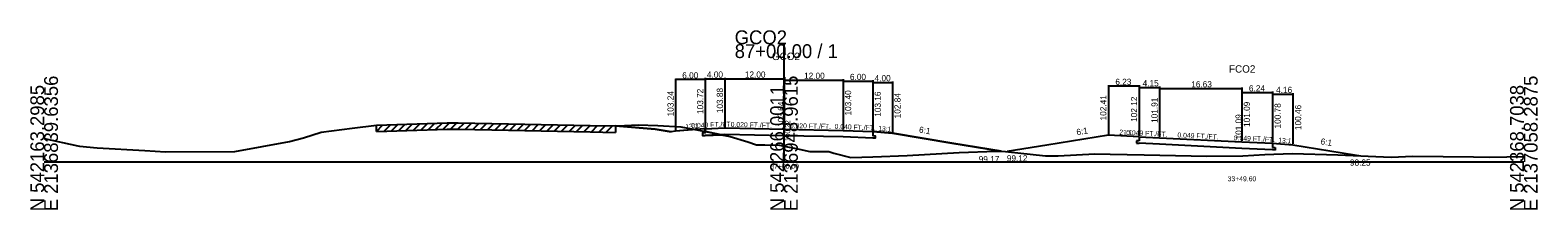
# Model space of a CAD drawing. Extents: x -14327 to 8886, y -10 to 39048.
# Drawn here: x 2997.2 to 3302.8, y 33990.3 to 34026.7 of the extents above; entities that cross this region are included whole.
import ezdxf

# ---------------------------------------------------------------- set-up
doc = ezdxf.new("R2010")
doc.units = 0
for name, color, linetype in [('Level 20', 7, 'Continuous'), ('Level 5', 7, 'Continuous'), ('Level 53', 7, 'Continuous'), ('Level 54', 7, 'Continuous'), ('Level 55', 7, 'Continuous'), ('Level 7', 7, 'Continuous'), ('RD_GPK_XS_Cell', 7, 'Continuous'), ('RD_XS_EwShp', 7, 'Continuous'), ('RD_XS_ExGround', 7, 'Continuous'), ('RD_XS_ExPaveRet', 7, 'Continuous'), ('RD_XS_Pave', 7, 'Continuous'), ('RD_XS_TX_Baseline', 7, 'Continuous'), ('RD_XS_TX_Elev_EX', 7, 'Continuous'), ('RD_XS_TX_Elev_PR', 7, 'Continuous'), ('RD_XS_TX_Station', 7, 'Continuous')]:
    doc.layers.add(name, color=color, linetype=linetype)

msp = doc.modelspace()

# ---------------------------------------------------------------- linework, layer by layer
at = {"layer": 'Level 20'}
for p, q in [((3215.78, 34015.56), (3215.78, 34005.61)), ((3222.01, 34015.36), (3215.78, 34015.36)), ((3222.01, 34015.56), (3222.01, 34005.32)), ((3222.01, 34015.27), (3222.01, 34005.32)), ((3222.01, 34015.07), (3226.16, 34015.07)), ((3226.16, 34015.27), (3226.16, 34005.11)), ((3226.16, 34015.06), (3226.16, 34005.11)), ((3226.16, 34014.86), (3242.79, 34014.86)), ((3242.79, 34015.06), (3242.79, 34004.29)), ((3242.79, 34014.24), (3242.79, 34004.29)), ((3242.79, 34014.04), (3249.03, 34014.04)), ((3249.03, 34014.24), (3249.03, 34003.98)), ((3249.03, 34013.93), (3249.03, 34003.98)), ((3249.03, 34013.73), (3253.19, 34013.73)), ((3253.19, 34013.93), (3253.19, 34003.66)), ((3215.78, 34005.41), (3203.31, 34003.41)), ((3222.01, 34005.12), (3215.78, 34005.41)), ((3221.49, 34004.31), (3221.49, 34003.81)), ((3222.01, 34004.28), (3221.49, 34004.31)), ((3222.01, 34005.12), (3222.01, 34004.28)), ((3222.01, 34005.12), (3226.16, 34004.91)), ((3226.16, 34004.91), (3242.79, 34004.09)), ((3242.79, 34004.09), (3249.03, 34003.78)), ((3203.31, 34003.41), (3195.25, 34002.12)), ((3221.49, 34003.81), (3222.01, 34003.78)), ((3226.16, 34003.58), (3222.01, 34003.78)), ((3242.79, 34002.75), (3226.16, 34003.58)), ((3249.03, 34002.45), (3242.79, 34002.75)), ((3249.03, 34003.78), (3249.03, 34002.95)), ((3249.03, 34003.78), (3253.19, 34003.46)), ((3249.03, 34002.95), (3249.55, 34002.92)), ((3249.55, 34002.42), (3249.03, 34002.45)), ((3249.55, 34002.92), (3249.55, 34002.42)), ((3253.19, 34003.46), (3265.67, 34001.46)), ((3265.67, 34001.46), (3266.95, 34001.25))]:
    msp.add_line(p, q, dxfattribs=at)
at = {"layer": 'Level 5'}
for p, q in [((3134, 34005.89), (3133.5, 34005.87)), ((3133.5, 34005.87), (3133.5, 34005.37)), ((3133.5, 34005.37), (3134, 34005.39)), ((3134, 34006.72), (3134, 34005.89)), ((3138, 34005.55), (3134, 34005.39)), ((3150, 34005.31), (3138, 34005.55)), ((3162, 34005.07), (3150, 34005.31)), ((3168, 34004.83), (3162, 34005.07)), ((3168, 34006.16), (3168, 34005.33)), ((3168, 34005.33), (3168.5, 34005.31)), ((3168.5, 34004.81), (3168, 34004.83)), ((3168.5, 34005.31), (3168.5, 34004.81))]:
    msp.add_line(p, q, dxfattribs=at)
at = {"layer": 'Level 54'}
for p, q in [((3128, 34016.87), (3128, 34006.44)), ((3134, 34016.67), (3128, 34016.67)), ((3134, 34017.03), (3134, 34006.92)), ((3134, 34016.87), (3134, 34006.92)), ((3134, 34016.83), (3138, 34016.83)), ((3138, 34017.03), (3138, 34007.08)), ((3138, 34016.83), (3150, 34016.83)), ((3150, 34017.03), (3150, 34006.84)), ((3150, 34016.79), (3150, 34006.84)), ((3150, 34016.59), (3162, 34016.59)), ((3162, 34016.79), (3162, 34006.6)), ((3162, 34016.55), (3162, 34006.6)), ((3162, 34016.35), (3168, 34016.35)), ((3168, 34016.55), (3168, 34006.36)), ((3168, 34016.31), (3168, 34006.36)), ((3172, 34016.31), (3172, 34006.04)), ((3168, 34016.11), (3172, 34016.11))]:
    msp.add_line(p, q, dxfattribs=at)
at = {"layer": 'Level 7'}
for p, q in [((3115.85, 34007.29), (3123.85, 34006.65)), ((3123.85, 34006.65), (3127.15, 34006.1)), ((3128, 34006.24), (3127.15, 34006.1)), ((3134, 34006.72), (3128, 34006.24)), ((3168, 34006.16), (3172, 34005.84)), ((3172, 34005.84), (3184, 34003.84)), ((3184, 34003.84), (3194.02, 34002.17))]:
    msp.add_line(p, q, dxfattribs=at)
at = {"layer": 'RD_GPK_XS_Cell'}
for p, q in [((3150, 34000), (3150, 34023.85)), ((3000, 34000), (3150, 34000)), ((3150, 34000), (3300, 34000))]:
    msp.add_line(p, q, dxfattribs=at)
at = {"layer": 'RD_XS_EwShp'}
for points in [[(3129.08, 34007.13), (3132.02, 34006.56), (3128, 34006.24), (3127.15, 34006.1), (3123.85, 34006.65), (3115.85, 34007.29), (3116.31, 34007.31), (3120.42, 34007.52), (3124.42, 34007.36)], [(3132.02, 34006.56), (3134, 34006.18), (3134, 34006.72)], [(3134, 34006.18), (3134, 34005.89), (3133.5, 34005.87), (3133.5, 34005.37), (3134, 34005.39), (3137.29, 34005.52), (3134.07, 34006.16)], [(3163.56, 34000.93), (3168.01, 34001.04), (3174.95, 34001.29), (3185.51, 34001.9), (3193, 34002.19), (3194.02, 34002.17), (3184, 34003.84), (3172, 34005.84), (3168, 34006.16), (3168, 34005.33), (3168.5, 34005.31), (3168.5, 34004.81), (3168, 34004.83), (3162, 34005.07), (3150, 34005.31), (3138, 34005.55), (3137.29, 34005.52), (3139.08, 34005.16), (3142.69, 34004.05), (3144.43, 34003.49), (3146.12, 34003.46), (3149.09, 34003.4), (3150, 34003.22), (3152.44, 34002.72), (3155.27, 34002.13), (3156.93, 34002.12), (3159.09, 34002.1), (3160.07, 34001.81)]]:
    msp.add_lwpolyline(points, close=True, dxfattribs=at)
at = {"layer": 'RD_XS_ExGround'}
for p, q in [((3062.42, 34006.85), (3067.35, 34007.47)), ((3067.35, 34007.47), (3069.45, 34007.51)), ((3069.45, 34007.51), (3081.68, 34007.95)), ((3081.68, 34007.95), (3083.93, 34007.91)), ((3083.93, 34007.91), (3094.11, 34007.72)), ((3094.11, 34007.72), (3110.7, 34007.4)), ((3110.7, 34007.4), (3115.85, 34007.29)), ((3115.85, 34007.29), (3116.31, 34007.31)), ((3116.31, 34007.31), (3120.42, 34007.52)), ((3120.42, 34007.52), (3124.42, 34007.36)), ((3124.42, 34007.36), (3129.08, 34007.13)), ((3129.08, 34007.13), (3134.07, 34006.16)), ((3000, 34004.75), (3006.83, 34003.28)), ((3038.65, 34002.09), (3049.72, 34004.17)), ((3049.72, 34004.17), (3052.55, 34004.92)), ((3052.55, 34004.92), (3056.15, 34006.05)), ((3056.15, 34006.05), (3062.42, 34006.85)), ((3134.07, 34006.16), (3139.08, 34005.16)), ((3139.08, 34005.16), (3142.69, 34004.05)), ((3142.69, 34004.05), (3144.43, 34003.49)), ((3006.83, 34003.28), (3007.17, 34003.2)), ((3007.17, 34003.2), (3010.77, 34002.84)), ((3010.77, 34002.84), (3020.43, 34002.33)), ((3020.43, 34002.33), (3024.6, 34002.08)), ((3024.6, 34002.08), (3038.65, 34002.09)), ((3144.43, 34003.49), (3146.12, 34003.46)), ((3146.12, 34003.46), (3149.09, 34003.4)), ((3149.09, 34003.4), (3150, 34003.22)), ((3150, 34003.22), (3152.44, 34002.72)), ((3152.44, 34002.72), (3155.27, 34002.13)), ((3155.27, 34002.13), (3156.93, 34002.12)), ((3156.93, 34002.12), (3159.09, 34002.1)), ((3159.09, 34002.1), (3160.07, 34001.81)), ((3160.07, 34001.81), (3163.56, 34000.93)), ((3163.56, 34000.93), (3168.01, 34001.04)), ((3168.01, 34001.04), (3174.95, 34001.29)), ((3174.95, 34001.29), (3185.51, 34001.9)), ((3185.51, 34001.9), (3193, 34002.19)), ((3193, 34002.19), (3194.94, 34002.15)), ((3194.94, 34002.15), (3203.01, 34001.24)), ((3203.01, 34001.24), (3205.59, 34001.23)), ((3205.59, 34001.23), (3213.02, 34001.64)), ((3213.02, 34001.64), (3216.14, 34001.57)), ((3216.14, 34001.57), (3223.03, 34001.42)), ((3223.03, 34001.42), (3235.7, 34001.19)), ((3235.7, 34001.19), (3243.05, 34001.25)), ((3243.05, 34001.25), (3247.5, 34001.51)), ((3247.5, 34001.51), (3253.06, 34001.7)), ((3253.06, 34001.7), (3262.28, 34001.47)), ((3262.28, 34001.47), (3273.08, 34000.97)), ((3273.08, 34000.97), (3277.48, 34001.17)), ((3277.48, 34001.17), (3289.8, 34001.03)), ((3289.8, 34001.03), (3293.1, 34000.95)), ((3293.1, 34000.95), (3300, 34001.14))]:
    msp.add_line(p, q, dxfattribs=at)
at = {"layer": 'RD_XS_ExPaveRet'}
for p, q in [((3067.35, 34006.17), (3068.68, 34007.5)), ((3067.35, 34006.17), (3067.35, 34007.47)), ((3068.85, 34006.2), (3070.19, 34007.54)), ((3070.36, 34006.25), (3071.71, 34007.59)), ((3071.86, 34006.3), (3073.21, 34007.65)), ((3073.36, 34006.35), (3074.71, 34007.7)), ((3074.87, 34006.41), (3076.22, 34007.76)), ((3076.37, 34006.46), (3077.72, 34007.81)), ((3077.87, 34006.51), (3079.22, 34007.86)), ((3079.37, 34006.57), (3080.73, 34007.92)), ((3080.88, 34006.62), (3082.2, 34007.94)), ((3082.38, 34006.64), (3083.66, 34007.92)), ((3083.88, 34006.61), (3085.16, 34007.89)), ((3085.39, 34006.59), (3086.66, 34007.86)), ((3086.89, 34006.56), (3088.17, 34007.83)), ((3088.39, 34006.53), (3089.67, 34007.81)), ((3089.89, 34006.5), (3091.17, 34007.78)), ((3091.4, 34006.47), (3092.68, 34007.75)), ((3092.9, 34006.45), (3094.18, 34007.72)), ((3094.4, 34006.42), (3095.68, 34007.69)), ((3095.91, 34006.39), (3097.18, 34007.66)), ((3097.41, 34006.36), (3098.69, 34007.63)), ((3098.91, 34006.33), (3100.19, 34007.61)), ((3100.42, 34006.3), (3101.69, 34007.58)), ((3101.92, 34006.27), (3103.2, 34007.55)), ((3103.42, 34006.24), (3104.7, 34007.52)), ((3104.92, 34006.22), (3106.2, 34007.49)), ((3106.43, 34006.19), (3107.7, 34007.46)), ((3107.93, 34006.16), (3109.21, 34007.43)), ((3109.43, 34006.13), (3110.71, 34007.4)), ((3110.94, 34006.1), (3112.21, 34007.37)), ((3112.44, 34006.06), (3113.71, 34007.34)), ((3113.94, 34006.03), (3115.21, 34007.3)), ((3115.85, 34007.29), (3115.85, 34005.99)), ((3067.35, 34006.17), (3069.45, 34006.21)), ((3069.45, 34006.21), (3081.68, 34006.65)), ((3081.68, 34006.65), (3083.93, 34006.61)), ((3083.93, 34006.61), (3094.11, 34006.42)), ((3094.11, 34006.42), (3110.7, 34006.1)), ((3110.7, 34006.1), (3115.85, 34005.99))]:
    msp.add_line(p, q, dxfattribs=at)
at = {"layer": 'RD_XS_Pave'}
for p, q in [((3134, 34006.72), (3138, 34006.88)), ((3138, 34006.88), (3150, 34006.64)), ((3150, 34006.64), (3162, 34006.4)), ((3162, 34006.4), (3168, 34006.16))]:
    msp.add_line(p, q, dxfattribs=at)

# ---------------------------------------------------------------- texts
at = {"layer": 'Level 20'}
for s, height, p in [('FCO2', 1.5, (3240.22, 34018.09)), ('6.23', 1.25, (3217.18, 34015.61)), ('4.15', 1.25, (3222.71, 34015.32)), ('16.63', 1.25, (3232.57, 34015.11)), ('6.24', 1.25, (3244.26, 34014.29)), ('4.16', 1.25, (3249.78, 34013.98)), ('99.12', 1.25, (3195.18, 34000.12)), ('98.25', 1.25, (3264.74, 33999.25)), ('33+49.60', 1, (3239.95, 33996.09))]:
    msp.add_text(s, height=height, dxfattribs=at).set_placement(p)
for s, height, rotation, p in [('102.41', 1.25, 90, (3215.36, 34008.41)), ('102.12', 1.25, 90, (3221.6, 34008.12)), ('101.91', 1.25, 90, (3225.75, 34007.91)), ('101.09', 1.25, 90, (3244.46, 34007.09)), ('100.78', 1.25, 90, (3250.7, 34006.78)), ('100.46', 1.25, 90, (3254.86, 34006.46)), (' 101.09', 1.25, 90, (3242.79, 34004.09)), ('6:1', 1.25, 9.1162, (3209.39, 34005.4)), ('21:1', 1, 357.2759, (3217.96, 34005.56)), ('0.049 FT./FT.', 1, 357.1707, (3219.36, 34005.5)), ('0.049 FT./FT.', 1, 357.1712, (3229.75, 34004.98)), ('0.049 FT./FT.', 1, 357.1716, (3241.19, 34004.42)), ('13:1', 1, 355.601, (3250.18, 34003.94)), ('6:1', 1.25, 350.8947, (3258.72, 34003.59))]:
    msp.add_text(s, height=height, rotation=rotation, dxfattribs=at).set_placement(p)
at = {"layer": 'Level 53'}
for s, rotation, p in [('103.24', 90, (3127.62, 34009.24)), ('103.72', 90, (3133.62, 34009.72)), ('103.88', 90, (3137.62, 34009.88)), ('103.40', 90, (3163.62, 34009.4)), ('103.16', 90, (3169.63, 34009.16)), ('102.84', 90, (3173.63, 34008.84)), ('6:1', 350.5377, (3177.3, 34005.97))]:
    msp.add_text(s, height=1.25, rotation=rotation, dxfattribs=at).set_placement(p)
msp.add_text('99.17', height=1.25, dxfattribs=at).set_placement((3189.48, 33999.93))
at = {"layer": 'Level 54'}
for s, p in [('6.00', (3129.37, 34016.92)), ('4.00', (3134.37, 34017.08)), ('12.00', (3142.07, 34017.08)), ('12.00', (3154.07, 34016.84)), ('6.00', (3163.37, 34016.6)), ('4.00', (3168.37, 34016.36))]:
    msp.add_text(s, height=1.25, dxfattribs=at).set_placement(p)
at = {"layer": 'Level 55'}
for s, rotation, p in [('13:1', 4.5739, (3130.03, 34006.65)), ('0.040 FT./FT.', 2.3033, (3131.22, 34006.86)), ('0.020 FT./FT.', 358.8542, (3139.18, 34007.11)), ('0.020 FT./FT.', 358.8542, (3151.18, 34006.87)), ('0.040 FT./FT.', 357.7094, (3160.24, 34006.72)), ('13:1', 355.4261, (3169.07, 34006.33))]:
    msp.add_text(s, height=1, rotation=rotation, dxfattribs=at).set_placement(p)
at = {"layer": 'RD_GPK_XS_Cell'}
for s, p in [('GCO2', (3140, 34023.85)), ('87+00.00 / 1', (3140, 34021.05))]:
    msp.add_text(s, height=2.8, dxfattribs=at).set_placement(p)
for s, p in [('E 2136839.6356', (3002.8, 33990)), ('E 2136948.9615', (3152.8, 33990)), ('E 2137058.2875', (3302.8, 33990)), ('N 542163.2985', (3000, 33990)), ('N 542266.0011', (3150, 33990)), ('N 542368.7038', (3300, 33990))]:
    msp.add_text(s, height=2.8, rotation=90, dxfattribs=at).set_placement(p)
at = {"layer": 'RD_XS_TX_Baseline'}
msp.add_text('GCO2', height=1.5, dxfattribs=at).set_placement((3147.55, 34020.64))
at = {"layer": 'RD_XS_TX_Elev_EX'}
msp.add_text('100.22', height=1, rotation=90, dxfattribs=at).set_placement((3151.25, 34004.22))
at = {"layer": 'RD_XS_TX_Elev_PR'}
msp.add_text(' 103.64', height=1.25, rotation=90, dxfattribs=at).set_placement((3150, 34006.64))
at = {"layer": 'RD_XS_TX_Station'}
msp.add_text('87+00.00', height=1, dxfattribs=at).set_placement((3147.23, 33998.64))

doc.saveas('drawing.dxf')
